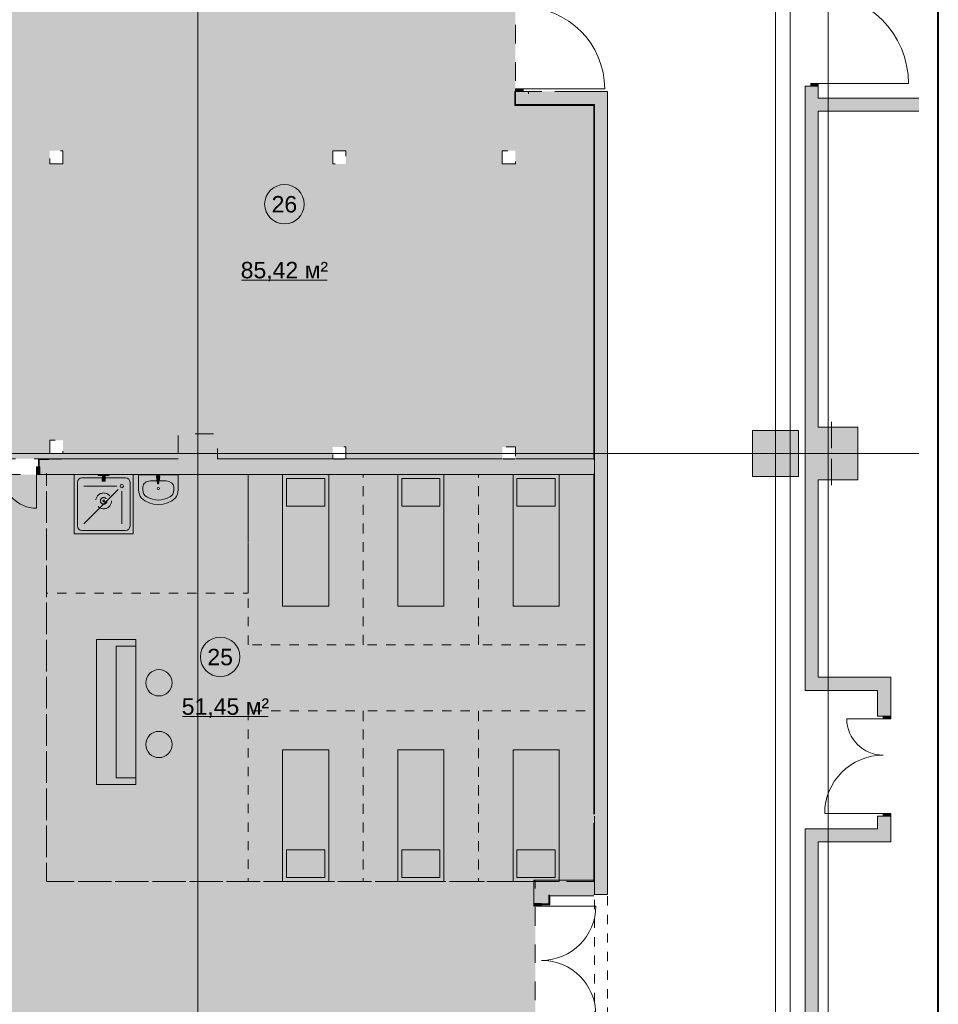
# Model space of a CAD drawing. Header units: millimetres. Extents: x 0 to 1184, y 0 to 836.
# Tile 278 of 280: x 1044 to 1184, y 546 to 695. Entities that reach past the tile are written whole.
import ezdxf
from ezdxf.xclip import XClip

# ---------------------------------------------------------------- set-up
doc = ezdxf.new("R2010")
doc.units = ezdxf.units.MM
doc.header["$MEASUREMENT"] = 0
doc.header["$XCLIPFRAME"] = 0
for name, pattern in [('короткая штриховая', [2.822222, 1.411111, -1.411111]), ('Невидимая', [3.912222, 2.822222, -1.09]), ('Штриховая', [5.644444, 2.822222, -2.822222])]:
    doc.linetypes.add(name, pattern=pattern)
for name, color, linetype in [('Интерьер - конструкции мебели', 7, 'Continuous'), ('Интерьер - Мебель', 7, 'Continuous'), ('Интерьер - Оборудование', 7, 'Continuous'), ('Интерьер - Сантехника', 7, 'Continuous'), ('Конструктив - ГКЛ', 7, 'Continuous'), ('Конструктив - Колонны', 7, 'Continuous'), ('Конструктив - Стены Блок 200 нов', 7, 'Continuous'), ('Конструктив - Стены Внутр сущ.', 7, 'Continuous'), ('Элемент Модели - Зона', 7, 'Continuous'), ('Элемент Модели - Оси', 7, 'Continuous')]:
    doc.layers.add(name, color=color, linetype=linetype)
doc.styles.add('СГЕНЕРИР_СТИЛЬ_3', font='txt')

# ---------------------------------------------------------------- blocks, each defined once
blk = doc.blocks.new('Чертеж_4_4', base_point=(-278.48, 89.56))
at = {"layer": 'Интерьер - Мебель', "linetype": 'Continuous', "lineweight": 0, "true_color": 0xffffff}
for points in [[(1084.4, 606.36), (1091.4, 606.36), (1091.4, 626.36), (1084.4, 626.36)], [(1085, 621.56), (1090.8, 621.56), (1090.8, 625.76), (1085, 625.76)], [(1101.9, 606.36), (1108.9, 606.36), (1108.9, 626.36), (1101.9, 626.36)], [(1102.5, 621.56), (1108.3, 621.56), (1108.3, 625.76), (1102.5, 625.76)], [(1119.4, 606.36), (1126.4, 606.36), (1126.4, 626.36), (1119.4, 626.36)], [(1120, 621.56), (1125.8, 621.56), (1125.8, 625.76), (1120, 625.76)], [(1065.61, 592.72, 1), (1065.61, 596.72, 1)], [(1065.61, 583.35, 1), (1065.61, 587.35, 1)], [(1084.4, 584.56), (1084.4, 564.56), (1091.4, 564.56), (1091.4, 584.56)], [(1101.9, 584.56), (1101.9, 564.56), (1108.9, 564.56), (1108.9, 584.56)], [(1119.4, 584.56), (1119.4, 564.56), (1126.4, 564.56), (1126.4, 584.56)], [(1085, 569.36), (1085, 565.16), (1090.8, 565.16), (1090.8, 569.36)], [(1102.5, 569.36), (1102.5, 565.16), (1108.3, 565.16), (1108.3, 569.36)], [(1120, 569.36), (1120, 565.16), (1125.8, 565.16), (1125.8, 569.36)]]:
    blk.add_hatch(color=7, dxfattribs=at).paths.add_polyline_path(points)
at = {"layer": 'Интерьер - Оборудование', "linetype": 'Continuous', "lineweight": 0, "true_color": 0xe5e5e5}
blk.add_hatch(color=254, dxfattribs=at).paths.add_polyline_path([(1065.24, 626.07), (1065.28, 625.66, 0.12102), (1065.31, 625.56), (1065.37, 625.03, 0.882566), (1065.6, 625.03), (1065.66, 625.56, 0.12102), (1065.7, 625.66), (1065.74, 626.07, 1)])
at = {"layer": 'Интерьер - Сантехника', "linetype": 'Continuous', "lineweight": 0, "true_color": 0xffffff}
for points in [[(1061.72, 626.36), (1052.72, 626.36), (1052.72, 617.36), (1061.72, 617.36)], [(1058.05, 626.36), (1056.39, 626.36), (1056.39, 626.21), (1057.02, 626.21), (1057.02, 625.91), (1057, 625.91), (1057, 625.36), (1057.44, 625.36), (1057.44, 625.91), (1057.42, 625.91), (1057.42, 626.21), (1058.05, 626.21)], [(1068.52, 626.31), (1062.52, 626.31), (1062.52, 624.02), (1062.55, 623.69), (1062.64, 623.36), (1062.78, 623.05), (1062.97, 622.78), (1063.2, 622.55), (1063.47, 622.36), (1064.12, 622.06), (1064.81, 621.88), (1065.52, 621.81), (1066.23, 621.88), (1066.92, 622.06), (1067.57, 622.36), (1067.84, 622.55), (1068.08, 622.78), (1068.27, 623.05), (1068.41, 623.36), (1068.49, 623.69), (1068.52, 624.02)]]:
    blk.add_hatch(color=7, dxfattribs=at).paths.add_polyline_path(points)
at = {"layer": 'Конструктив - ГКЛ', "linetype": 'Continuous', "lineweight": 0, "true_color": 0x606060}
for points in [[(1119.65, 682.56), (1119.77, 682.56), (1119.77, 684.56), (1119.65, 684.56)], [(1119.77, 682.56), (1119.65, 682.56), (1119.65, 682.44)], [(1119.77, 682.56), (1119.65, 682.44), (1119.77, 682.44)], [(1119.77, 682.44), (1131.65, 682.44), (1131.65, 682.56), (1119.77, 682.56)], [(1131.65, 682.44), (1131.77, 682.56), (1131.65, 682.56)], [(1131.65, 682.44), (1131.77, 682.44), (1131.77, 682.56)], [(1131.65, 682.44), (1131.65, 628.81), (1131.77, 628.81), (1131.77, 682.44)], [(1131.65, 628.76), (1131.65, 628.56), (1131.77, 628.56), (1131.77, 628.76)], [(1131.65, 626.56), (1131.65, 626.36), (1131.77, 626.36), (1131.77, 626.56)], [(1131.65, 626.31), (1131.65, 574.76), (1131.77, 574.76), (1131.77, 626.31)], [(1131.77, 564.56), (1131.77, 572.76), (1131.65, 572.76), (1131.65, 564.56)]]:
    blk.add_hatch(color=251, dxfattribs=at).paths.add_polyline_path(points)
at = {"layer": 'Конструктив - Колонны', "linetype": 'Continuous', "lineweight": 0, "true_color": 0x000000}
for points in [[(1155.77, 626.06), (1162.77, 626.06), (1162.77, 633.06), (1155.77, 633.06)], [(1163.77, 625.56), (1165.77, 625.56), (1165.77, 633.56), (1163.77, 633.56)], [(1171.77, 633.56), (1165.77, 633.56), (1165.77, 625.56), (1171.77, 625.56)], [(1068.52, 632.56), (1068.52, 628.81), (1068.52, 628.76), (1071.52, 628.76), (1071.52, 628.81), (1074.52, 628.81), (1074.52, 632.56)], [(1068.52, 628.76), (1068.52, 628.56), (1074.52, 628.56), (1074.52, 628.76), (1071.52, 628.76)], [(1068.52, 628.56), (1068.52, 626.56), (1074.52, 626.56), (1074.52, 628.56)], [(1071.52, 628.76), (1074.52, 628.76), (1074.52, 628.81), (1071.52, 628.81)]]:
    blk.add_hatch(color=18, dxfattribs=at).paths.add_polyline_path(points)
at = {"layer": 'Конструктив - Стены Блок 200 нов', "linetype": 'Continuous', "lineweight": 0, "true_color": 0x000000}
for points in [[(1047.32, 628.76), (1047.32, 627.51), (1047.52, 627.51), (1047.52, 628.56), (1047.52, 628.76)], [(1047.52, 628.76), (1047.52, 628.56), (1049.02, 628.56), (1049.02, 628.76)], [(1047.52, 627.51), (1047.52, 626.56), (1068.52, 626.56), (1068.52, 628.56), (1047.52, 628.56)], [(1050.94, 628.76), (1049.1, 628.76), (1049.1, 628.64), (1050.94, 628.64)], [(1051.02, 628.56), (1068.52, 628.56), (1068.52, 628.76), (1051.02, 628.76)], [(1074.52, 628.56), (1092.02, 628.56), (1092.02, 628.76), (1074.52, 628.76)], [(1131.65, 628.56), (1074.52, 628.56), (1074.52, 626.56), (1131.65, 626.56)], [(1093.94, 628.76), (1092.1, 628.76), (1092.1, 628.64), (1093.94, 628.64)], [(1094.02, 628.56), (1117.77, 628.56), (1117.77, 628.76), (1094.02, 628.76)], [(1119.69, 628.76), (1117.85, 628.76), (1117.85, 628.64), (1119.69, 628.64)], [(1119.77, 628.56), (1131.65, 628.56), (1131.65, 628.76), (1119.77, 628.76)], [(1131.65, 628.56), (1131.65, 626.56), (1131.77, 626.56), (1131.77, 628.56)], [(1131.65, 626.56), (1047.52, 626.56), (1047.52, 626.36), (1131.65, 626.36)], [(1122.77, 564.76), (1122.57, 564.76), (1122.77, 564.56)], [(1122.77, 564.56), (1122.57, 564.76), (1122.57, 564.56)], [(1122.77, 564.56), (1122.57, 564.56), (1122.57, 561.21), (1122.77, 561.21)], [(1122.77, 564.56), (1131.65, 564.56), (1131.65, 564.76), (1122.77, 564.76)], [(1124.77, 564.56), (1122.77, 564.56), (1124.77, 562.56)], [(1124.77, 562.56), (1122.77, 564.56), (1122.77, 562.56)], [(1124.77, 562.56), (1131.65, 562.56), (1131.65, 564.56), (1124.77, 564.56)], [(1131.65, 564.56), (1131.65, 562.56), (1131.77, 562.56), (1131.77, 564.56)], [(1131.72, 564.56), (1131.72, 562.56), (1131.77, 562.56), (1131.77, 564.56)], [(1122.77, 561.21), (1123.72, 561.21), (1124.77, 561.21), (1124.77, 562.56), (1122.77, 562.56)], [(1124.97, 562.56), (1124.77, 562.56), (1124.97, 562.36)], [(1124.97, 562.36), (1124.77, 562.56), (1124.77, 562.36)], [(1124.97, 562.36), (1131.65, 562.36), (1131.65, 562.56), (1124.97, 562.56)], [(1124.97, 561.01), (1124.97, 561.21), (1124.77, 561.21), (1123.72, 561.21), (1123.72, 561.01)], [(1124.77, 562.36), (1124.77, 561.21), (1124.97, 561.21), (1124.97, 562.36)]]:
    blk.add_hatch(color=18, dxfattribs=at).paths.add_polyline_path(points)
at = {"layer": 'Конструктив - Стены Блок 200 нов', "linetype": 'Continuous', "lineweight": 0, "true_color": 0x7f7f7f}
for points in [[(1047.52, 627.51), (1047.02, 627.51), (1047.02, 626.36), (1047.52, 626.36)], [(1123.72, 561.21), (1122.57, 561.21), (1122.57, 560.81), (1123.72, 560.81)]]:
    blk.add_hatch(color=8, dxfattribs=at).paths.add_polyline_path(points)
at = {"layer": 'Конструктив - Стены Внутр сущ.', "linetype": 'Continuous', "lineweight": 0, "true_color": 0x000000}
for points in [[(1163.77, 633.56), (1165.77, 633.56), (1165.77, 685.36), (1163.77, 685.36)], [(1121.77, 684.56), (1119.77, 684.56), (1119.77, 682.56)], [(1121.77, 684.56), (1119.77, 682.56), (1121.77, 682.56)], [(1131.77, 684.56), (1121.77, 684.56), (1121.77, 682.56), (1131.77, 682.56)], [(1131.77, 682.56), (1133.77, 682.56), (1133.77, 684.56)], [(1131.77, 684.56), (1131.77, 682.56), (1133.77, 684.56)], [(1131.77, 682.56), (1131.77, 562.56), (1133.77, 562.56), (1133.77, 682.56)], [(1165.77, 683.56), (1165.77, 681.56), (1181.05, 681.56), (1181.05, 683.56)], [(1163.77, 595.56), (1165.77, 595.56), (1165.77, 625.56), (1163.77, 625.56)], [(1165.77, 595.56), (1163.77, 593.56), (1165.77, 593.56)], [(1165.77, 595.56), (1163.77, 595.56), (1163.77, 593.56)], [(1165.77, 593.56), (1174.77, 593.56), (1174.77, 595.56), (1165.77, 595.56)], [(1174.77, 593.56), (1176.77, 595.56), (1174.77, 595.56)], [(1174.77, 593.56), (1176.77, 593.56), (1176.77, 595.56)], [(1174.77, 593.56), (1174.77, 589.66), (1176.77, 589.66), (1176.77, 593.56)], [(1174.77, 572.56), (1176.77, 572.56), (1176.77, 574.46), (1174.77, 574.46)], [(1163.77, 570.56), (1165.77, 570.56), (1163.77, 572.56)], [(1163.77, 572.56), (1165.77, 570.56), (1165.77, 572.56)], [(1174.77, 572.56), (1165.77, 572.56), (1165.77, 570.56), (1174.77, 570.56)], [(1174.77, 570.56), (1176.77, 570.56), (1174.77, 572.56)], [(1174.77, 572.56), (1176.77, 570.56), (1176.77, 572.56)], [(1163.77, 570.56), (1163.77, 543.56), (1165.77, 543.56), (1165.77, 570.56)]]:
    blk.add_hatch(color=18, dxfattribs=at).paths.add_polyline_path(points)
at = {"layer": 'Конструктив - Стены Внутр сущ.', "linetype": 'Continuous', "lineweight": 0, "true_color": 0x7f7f7f}
for points in [[(1165.77, 685.36), (1165.77, 685.76), (1164.62, 685.76), (1164.62, 685.36)], [(1119.77, 684.56), (1120.92, 684.56), (1120.92, 684.96), (1119.77, 684.96)], [(1176.77, 589.66), (1175.62, 589.66), (1175.62, 589.26), (1176.77, 589.26)], [(1175.62, 574.46), (1176.77, 574.46), (1176.77, 574.86), (1175.62, 574.86)]]:
    blk.add_hatch(color=8, dxfattribs=at).paths.add_polyline_path(points)
at = {"layer": 'Элемент Модели - Зона', "linetype": 'Continuous', "lineweight": 0, "true_color": 0xf4f2aa}
h = blk.add_hatch(color=51, dxfattribs=at)
h.paths.add_polyline_path([(83.02, 539.14), (82.62, 539.14), (82.62, 452.76), (140.32, 452.76), (140.32, 480.98), (172.95, 513.62), (173.09, 513.47), (173.09, 513.76), (354.52, 513.76), (354.52, 513.56), (495.52, 513.56), (495.52, 513.76), (862.33, 513.76), (894.69, 481.33), (894.72, 477.98), (894.72, 452.61), (895.12, 452.61), (895.12, 432.56), (892.72, 432.56), (892.72, 446.56), (888.52, 446.56), (888.52, 450.56), (804.52, 450.56), (804.52, 446.56), (798.52, 446.56), (798.52, 450.56), (714.72, 450.56), (714.72, 359.26), (798.52, 359.26), (798.52, 366.06), (804.52, 366.06), (804.52, 354.16), (845.32, 354.16), (845.32, 363.26), (846.52, 363.26), (846.52, 301.37), (892.72, 301.37), (892.72, 352.06), (888.02, 352.06), (888.02, 367.06), (892.72, 367.06), (892.72, 417.56), (895.12, 417.56), (895.12, 291.06), (892.72, 291.06), (892.72, 298.97), (714.72, 298.97), (714.72, 236.06), (892.72, 236.06), (892.72, 266.56), (888.52, 266.56), (888.52, 272.82), (892.72, 272.82), (892.72, 276.06), (895.12, 276.06), (895.12, 272.76), (930.02, 272.76), (930.02, 461.62), (923.91, 461.62), (923.91, 539.56), (978.52, 539.56), (978.52, 542.56), (984.52, 542.56), (984.52, 539.56), (1131.77, 539.56), (1131.77, 540.56), (1122.77, 540.56), (1122.77, 564.56), (1048.52, 564.56), (1048.52, 626.36), (1026.82, 626.36), (1026.82, 632.56), (1013.35, 632.56), (984.52, 632.56), (984.52, 626.56), (978.52, 626.56), (978.52, 631.69), (969.52, 631.69), (894.52, 631.69), (894.52, 626.56), (888.52, 626.56), (888.52, 631.69), (804.52, 631.69), (804.52, 626.56), (798.52, 626.56), (798.52, 631.69), (714.52, 631.69), (714.52, 626.56), (708.52, 626.56), (708.52, 631.69), (628.02, 631.69), (628.02, 626.56), (622.02, 626.56), (621.02, 626.56), (621.02, 575.89), (496.02, 575.89), (496.02, 627.56), (496.02, 706.46), (496.12, 706.46), (496.12, 768.06), (468.72, 768.06), (468.72, 686.86), (461.17, 686.86), (461.17, 631.68), (444.52, 631.68), (444.52, 626.56), (438.52, 626.56), (438.52, 631.68), (354.52, 631.68), (354.52, 626.56), (348.52, 626.56), (348.52, 631.68), (331.77, 631.68), (331.77, 554.56), (331.77, 539.56), (264.52, 539.56), (264.52, 536.56), (258.52, 536.56), (258.52, 539.56), (174.52, 539.56), (174.52, 536.56), (168.52, 536.56), (168.52, 539.56), (89.02, 539.56), (89.02, 536.56), (83.02, 536.56)])
h.paths.add_polyline_path([(357.34, 557.03, -1), (357.34, 596.1), (435.78, 596.1, -1), (435.78, 557.03)], flags=0)
h.paths.add_polyline_path([(534.52, 536.56), (528.52, 536.56), (528.52, 542.56), (534.52, 542.56)], flags=0)
h.paths.add_polyline_path([(615.02, 542.56), (621.02, 542.56), (621.02, 536.56), (615.02, 536.56)], flags=0)
h.paths.add_polyline_path([(622.02, 536.56), (622.02, 542.56), (628.02, 542.56), (628.02, 536.56)], flags=0)
h.paths.add_polyline_path([(708.52, 536.56), (708.52, 542.56), (714.52, 542.56), (714.52, 536.56)], flags=0)
h.paths.add_polyline_path([(798.52, 536.56), (798.52, 542.56), (804.52, 542.56), (804.52, 536.56)], flags=0)
h.paths.add_polyline_path([(888.52, 542.56), (894.52, 542.56), (894.52, 536.56), (888.52, 536.56)], flags=0)
at = {"layer": 'Элемент Модели - Зона', "linetype": 'Continuous', "lineweight": 0, "true_color": 0xd7d9d5}
h = blk.add_hatch(color=254, dxfattribs=at)
h.paths.add_polyline_path([(1123.77, 716.36), (1029.22, 716.36), (1029.22, 675.56), (1031.02, 675.56), (1031.02, 673.56), (1029.22, 673.56), (1029.22, 630.56), (1031.02, 630.56), (1031.02, 628.76), (1068.52, 628.76), (1068.52, 632.56), (1074.52, 632.56), (1074.52, 628.76), (1092.02, 628.76), (1092.02, 630.56), (1094.02, 630.56), (1094.02, 628.76), (1117.77, 628.76), (1117.77, 630.56), (1119.77, 630.56), (1119.77, 628.76), (1131.77, 628.76), (1131.77, 682.56), (1119.77, 682.56), (1119.77, 712.16), (1123.77, 712.16)])
h.paths.add_polyline_path([(1049.02, 629.56), (1049.02, 631.56), (1051.02, 631.56), (1051.02, 629.56)], flags=0)
h.paths.add_polyline_path([(1051.02, 673.56), (1049.02, 673.56), (1049.02, 675.56), (1051.02, 675.56)], flags=0)
h.paths.add_polyline_path([(1092.02, 675.56), (1094.02, 675.56), (1094.02, 673.56), (1092.02, 673.56)], flags=0)
h.paths.add_polyline_path([(1117.77, 673.56), (1117.77, 675.56), (1119.77, 675.56), (1119.77, 673.56)], flags=0)
at = {"layer": 'Элемент Модели - Зона', "linetype": 'Continuous', "lineweight": 0, "true_color": 0x656500}
blk.add_hatch(color=46, dxfattribs=at).paths.add_polyline_path([(1048.52, 564.56), (1131.77, 564.56), (1131.77, 574.76), (1131.77, 626.36), (1048.52, 626.36)])
at = {"layer": 'Интерьер - конструкции мебели', "color": 7, "linetype": 'Continuous', "lineweight": 15, "flags": 128}
for points in [[(1062.11, 579.29), (1062.11, 580.29), (1059.12, 580.29), (1059.12, 600.29), (1062.11, 600.29), (1062.11, 601.29), (1056.13, 601.29), (1056.13, 579.29)], [(1062.11, 580.29), (1062.11, 600.29), (1059.12, 600.29), (1059.12, 580.29)]]:
    blk.add_lwpolyline(points, close=True, dxfattribs=at)
at = {"layer": 'Интерьер - Мебель', "color": 7, "linetype": 'короткая штриховая', "lineweight": 15, "flags": 128}
blk.add_lwpolyline([(1131.77, 564.56), (1048.52, 564.56), (1048.52, 626.56)], dxfattribs=at)
for points in [[(1048.52, 626.36), (1079.15, 626.36), (1079.15, 608.36), (1048.52, 608.36)], [(1079.15, 600.49), (1079.15, 626.36), (1096.65, 626.36), (1096.65, 600.49)], [(1096.65, 600.49), (1096.65, 626.36), (1114.15, 626.36), (1114.15, 600.49)], [(1114.15, 600.49), (1114.15, 626.36), (1131.65, 626.36), (1131.65, 600.49)], [(1079.15, 590.44), (1079.15, 564.56), (1096.65, 564.56), (1096.65, 590.44)], [(1096.65, 590.44), (1096.65, 564.56), (1114.15, 564.56), (1114.15, 590.44)], [(1114.15, 590.44), (1114.15, 564.56), (1131.65, 564.56), (1131.65, 590.44)]]:
    blk.add_lwpolyline(points, close=True, dxfattribs=at)
at = {"layer": 'Интерьер - Мебель', "color": 7, "linetype": 'Continuous', "lineweight": 15, "flags": 128}
for points in [[(1084.4, 606.36), (1091.4, 606.36), (1091.4, 626.36), (1084.4, 626.36)], [(1085, 621.56), (1090.8, 621.56), (1090.8, 625.76), (1085, 625.76)], [(1101.9, 606.36), (1108.9, 606.36), (1108.9, 626.36), (1101.9, 626.36)], [(1102.5, 621.56), (1108.3, 621.56), (1108.3, 625.76), (1102.5, 625.76)], [(1119.4, 606.36), (1126.4, 606.36), (1126.4, 626.36), (1119.4, 626.36)], [(1120, 621.56), (1125.8, 621.56), (1125.8, 625.76), (1120, 625.76)], [(1084.4, 584.56), (1091.4, 584.56), (1091.4, 564.56), (1084.4, 564.56)], [(1101.9, 584.56), (1108.9, 584.56), (1108.9, 564.56), (1101.9, 564.56)], [(1119.4, 584.56), (1126.4, 584.56), (1126.4, 564.56), (1119.4, 564.56)], [(1085, 569.36), (1090.8, 569.36), (1090.8, 565.16), (1085, 565.16)], [(1102.5, 569.36), (1108.3, 569.36), (1108.3, 565.16), (1102.5, 565.16)], [(1120, 569.36), (1125.8, 569.36), (1125.8, 565.16), (1120, 565.16)]]:
    blk.add_lwpolyline(points, close=True, dxfattribs=at)
for points in [[(1065.61, 592.72, 1), (1065.61, 596.72, 1)], [(1065.61, 583.35, 1), (1065.61, 587.35, 1)]]:
    blk.add_lwpolyline(points, format="xyb", close=True, dxfattribs=at)
at = {"layer": 'Интерьер - Оборудование', "color": 7, "linetype": 'Continuous', "lineweight": 15}
for p, q in [((1065.35, 625.68), (1065.35, 625.83)), ((1065.35, 625.83), (1065.62, 625.83)), ((1065.62, 625.83), (1065.62, 625.68))]:
    blk.add_line(p, q, dxfattribs=at)
at = {"layer": 'Интерьер - Оборудование', "color": 7, "linetype": 'Continuous', "lineweight": 15, "flags": 128}
blk.add_lwpolyline([(1065.24, 626.07), (1065.28, 625.66, 0.12102), (1065.31, 625.56), (1065.37, 625.03, 0.882566), (1065.6, 625.03), (1065.66, 625.56, 0.12102), (1065.7, 625.66), (1065.74, 626.07, 1)], format="xyb", close=True, dxfattribs=at)
at = {"layer": 'Интерьер - Оборудование', "color": 7, "linetype": 'Continuous', "lineweight": 15}
for centre, radius, start, end in [((1065.49, 625.67), 0.211, 212.771, 327.229), ((1065.49, 625.68), 0.136, 180, 0)]:
    blk.add_arc(centre, radius, start, end, dxfattribs=at)
at = {"layer": 'Интерьер - Сантехника', "color": 7, "linetype": 'Continuous', "lineweight": 15}
for p, q in [((1053.92, 625.86), (1060.52, 625.86)), ((1057.42, 626.21), (1057.02, 626.21)), ((1057.42, 625.91), (1057.02, 625.91)), ((1064.33, 625.39), (1066.71, 625.39)), ((1053.22, 618.56), (1053.22, 625.16)), ((1059.22, 624.61), (1054.22, 624.61)), ((1059.44, 624.08), (1054.22, 618.86)), ((1059.97, 623.86), (1059.97, 618.86)), ((1061.22, 625.16), (1061.22, 618.56)), ((1063.17, 624.48), (1063.17, 624.02)), ((1067.87, 624.48), (1067.87, 624.02)), ((1060.52, 617.86), (1053.92, 617.86))]:
    blk.add_line(p, q, dxfattribs=at)
at = {"layer": 'Интерьер - Сантехника', "color": 7, "linetype": 'Continuous', "lineweight": 15, "flags": 128}
for points in [[(1061.72, 626.36), (1061.72, 617.36), (1052.72, 617.36), (1052.72, 626.36)], [(1058.05, 626.36), (1058.05, 626.21), (1057.42, 626.21), (1057.42, 625.91), (1057.44, 625.91), (1057.44, 625.36), (1057, 625.36), (1057, 625.91), (1057.02, 625.91), (1057.02, 626.21), (1056.39, 626.21), (1056.39, 626.36)], [(1068.52, 626.31), (1068.52, 624.02), (1068.49, 623.69), (1068.41, 623.36), (1068.27, 623.05), (1068.08, 622.78), (1067.84, 622.55), (1067.57, 622.36), (1066.92, 622.06), (1066.23, 621.88), (1065.52, 621.81), (1064.81, 621.88), (1064.12, 622.06), (1063.47, 622.36), (1063.2, 622.55), (1062.97, 622.78), (1062.78, 623.05), (1062.64, 623.36), (1062.55, 623.69), (1062.52, 624.02), (1062.52, 626.31)]]:
    blk.add_lwpolyline(points, close=True, dxfattribs=at)
at = {"layer": 'Интерьер - Сантехника', "color": 7, "linetype": 'Continuous', "lineweight": 15}
for centre, radius in [((1059.97, 624.61), 0.25), ((1065.52, 624.24), 0.175)]:
    blk.add_circle(centre, radius, dxfattribs=at)
at = {"layer": 'Интерьер - Сантехника', "color": 7, "linetype": 'Невидимая', "lineweight": 15}
for radius in [1.2, 0.5, 0.12]:
    blk.add_circle((1057.22, 622.36), radius, dxfattribs=at)
at = {"layer": 'Интерьер - Сантехника', "color": 7, "linetype": 'Continuous', "lineweight": 15}
for centre, start, end in [((1053.92, 625.16), 90, 180), ((1060.52, 625.16), 0, 90), ((1053.92, 618.56), 180, 270), ((1060.52, 618.56), 270, 0)]:
    blk.add_arc(centre, 0.7, start, end, dxfattribs=at)
for centre, major_axis, ratio, start_param, end_param in [((1064.33, 624.48), (1.16, 0), 0.783646, 1.570796, 3.141593), ((1066.71, 624.48), (1.16, 0), 0.783646, 0, 1.570796), ((1064.33, 624.02), (0, 1.21), 0.956522, 1.570796, 2.644618), ((1066.71, 624.02), (0, 1.21), 0.956522, 3.638567, 4.712389), ((1065.52, 626.31), (0, 3.82), 0.956522, 2.644618, 3.638567)]:
    blk.add_ellipse(centre, major_axis=major_axis, ratio=ratio, start_param=start_param, end_param=end_param, dxfattribs=at)
at = {"layer": 'Конструктив - ГКЛ', "color": 7, "linetype": 'Continuous', "lineweight": 15}
for p, q in [((1119.77, 684.56), (1119.65, 684.56)), ((1119.77, 684.56), (1119.65, 684.56)), ((1131.77, 626.56), (1131.77, 628.56)), ((1131.77, 562.56), (1131.77, 564.56)), ((1131.77, 562.56), (1131.65, 562.56)), ((1131.77, 562.56), (1131.65, 562.56))]:
    blk.add_line(p, q, dxfattribs=at)
at = {"layer": 'Конструктив - ГКЛ', "color": 7, "linetype": 'Continuous', "lineweight": 15, "flags": 128}
for points in [[(1119.65, 684.56), (1119.65, 682.56)], [(1119.77, 682.56), (1119.77, 684.56)], [(1119.65, 682.44), (1119.65, 682.56)], [(1119.65, 682.44), (1131.65, 682.44)], [(1131.65, 682.56), (1119.77, 682.56)], [(1131.77, 682.56), (1131.65, 682.56)], [(1131.65, 682.44), (1131.65, 628.81)], [(1131.77, 574.76), (1131.77, 682.56)], [(1131.65, 626.31), (1131.65, 574.76)], [(1131.65, 572.76), (1131.65, 564.76)], [(1131.77, 562.56), (1131.77, 572.76)]]:
    blk.add_lwpolyline(points, dxfattribs=at)
at = {"layer": 'Конструктив - Колонны', "color": 7, "linetype": 'Continuous', "lineweight": 15}
for p, q in [((1167.77, 630.36), (1167.77, 634.36)), ((1071.52, 630.36), (1071.52, 633.36)), ((1159.27, 630.36), (1159.27, 633.86)), ((1070.72, 629.56), (1067.72, 629.56)), ((1071.52, 628.76), (1071.52, 625.76)), ((1072.32, 629.56), (1075.32, 629.56)), ((1158.47, 629.56), (1154.97, 629.56)), ((1159.27, 628.76), (1159.27, 625.26)), ((1160.07, 629.56), (1163.57, 629.56)), ((1166.97, 629.56), (1162.97, 629.56)), ((1167.77, 628.76), (1167.77, 624.76)), ((1168.57, 629.56), (1172.57, 629.56))]:
    blk.add_line(p, q, dxfattribs=at)
at = {"layer": 'Конструктив - Колонны', "color": 7, "linetype": 'Continuous', "lineweight": 15, "flags": 128}
blk.add_lwpolyline([(1155.77, 626.06), (1162.77, 626.06), (1162.77, 633.06), (1155.77, 633.06)], close=True, dxfattribs=at)
for points in [[(1163.77, 633.56), (1163.77, 625.56)], [(1165.77, 625.56), (1171.77, 625.56), (1171.77, 633.56), (1165.77, 633.56)]]:
    blk.add_lwpolyline(points, dxfattribs=at)
at = {"layer": 'Конструктив - Колонны', "color": 7, "linetype": 'Continuous', "lineweight": 15}
for p in [(1071.52, 629.56), (1159.27, 629.56), (1167.77, 629.56)]:
    blk.add_point(p, dxfattribs=at)
at = {"layer": 'Конструктив - Стены Блок 200 нов', "color": 7, "linetype": 'Continuous', "lineweight": 15}
for p, q in [((1047.32, 627.51), (1047.32, 628.76)), ((1047.52, 628.76), (1047.32, 628.76)), ((1047.52, 628.76), (1047.32, 628.76)), ((1047.32, 627.51), (1047.32, 628.76)), ((1047.52, 627.51), (1047.02, 627.51)), ((1047.02, 627.51), (1047.02, 626.36)), ((1047.52, 626.56), (1047.52, 627.51)), ((1047.52, 626.36), (1047.52, 627.51)), ((1047.52, 626.56), (1047.52, 627.51)), ((1047.52, 626.56), (1047.52, 627.51)), ((1047.02, 626.36), (1047.52, 626.36)), ((1047.02, 626.36), (1047.02, 621.24)), ((1047.52, 626.36), (1047.52, 626.56)), ((1047.52, 626.36), (1047.52, 626.56)), ((1047.52, 626.36), (1047.52, 626.56)), ((1122.57, 561.21), (1122.77, 561.21)), ((1122.57, 560.81), (1122.57, 561.21)), ((1122.57, 561.21), (1123.72, 561.21)), ((1122.57, 561.21), (1122.77, 561.21)), ((1122.57, 561.21), (1122.77, 561.21)), ((1122.77, 561.21), (1123.72, 561.21)), ((1122.77, 561.21), (1123.72, 561.21)), ((1122.77, 561.21), (1123.72, 561.21)), ((1123.72, 561.21), (1123.72, 560.81)), ((1123.72, 561.01), (1124.97, 561.01)), ((1123.72, 561.01), (1124.97, 561.01)), ((1124.97, 561.21), (1124.97, 561.01)), ((1124.97, 561.21), (1124.97, 561.01)), ((1123.72, 560.81), (1122.57, 560.81)), ((1123.72, 560.81), (1131.97, 560.81))]:
    blk.add_line(p, q, dxfattribs=at)
at = {"layer": 'Конструктив - Стены Блок 200 нов', "color": 7, "linetype": 'Continuous', "lineweight": 15, "flags": 128}
for points in [[(1049.02, 628.76), (1047.52, 628.76)], [(1050.94, 628.76), (1049.1, 628.76)], [(1068.52, 628.76), (1051.02, 628.76)], [(1092.02, 628.76), (1074.52, 628.76)], [(1093.94, 628.76), (1092.1, 628.76)], [(1117.77, 628.76), (1094.02, 628.76)], [(1119.69, 628.76), (1117.85, 628.76)], [(1131.65, 628.76), (1119.77, 628.76)], [(1047.52, 626.36), (1131.65, 626.36)], [(1122.57, 564.76), (1122.77, 564.76)], [(1122.57, 564.76), (1122.57, 561.21)], [(1131.65, 564.76), (1122.77, 564.76)], [(1124.97, 561.21), (1124.97, 562.36)], [(1124.97, 562.36), (1131.65, 562.36)]]:
    blk.add_lwpolyline(points, dxfattribs=at)
at = {"layer": 'Конструктив - Стены Блок 200 нов', "color": 7, "linetype": 'Continuous', "lineweight": 15}
for centre, radius, start, end in [((1047.02, 626.36), 5.12, 180, 270), ((1123.72, 560.81), 8.25, 270, 0), ((1123.72, 544.31), 8.25, 0, 90)]:
    blk.add_arc(centre, radius, start, end, dxfattribs=at)
at = {"layer": 'Конструктив - Стены Внутр сущ.', "color": 7, "linetype": 'Continuous', "lineweight": 15}
for p, q in [((1163.77, 685.36), (1163.77, 684.99)), ((1164.62, 685.36), (1163.77, 685.36)), ((1164.62, 685.36), (1163.77, 685.36)), ((1164.62, 685.36), (1163.77, 685.36)), ((1163.77, 685.36), (1163.77, 684.99)), ((1163.77, 685.36), (1163.77, 684.99)), ((1165.77, 685.76), (1164.62, 685.76)), ((1164.62, 685.76), (1164.62, 685.36)), ((1165.77, 685.36), (1164.62, 685.36)), ((1164.62, 685.36), (1165.77, 685.36)), ((1165.77, 685.36), (1164.62, 685.36)), ((1165.77, 685.36), (1164.62, 685.36)), ((1165.77, 685.36), (1165.77, 685.76)), ((1165.77, 685.76), (1179.47, 685.76)), ((1165.77, 685.36), (1165.77, 684.99)), ((1165.77, 685.36), (1165.77, 684.99)), ((1165.77, 685.36), (1165.77, 684.99)), ((1119.77, 684.56), (1119.77, 684.96)), ((1119.77, 684.96), (1120.92, 684.96)), ((1119.77, 684.56), (1119.77, 684.19)), ((1119.77, 684.56), (1120.92, 684.56)), ((1120.92, 684.56), (1119.77, 684.56)), ((1119.77, 684.56), (1120.92, 684.56)), ((1119.77, 684.56), (1120.92, 684.56)), ((1119.77, 684.56), (1119.77, 684.19)), ((1119.77, 684.56), (1119.77, 684.19)), ((1120.92, 684.96), (1120.92, 684.56)), ((1120.92, 684.96), (1133.32, 684.96)), ((1120.92, 684.56), (1121.77, 684.56)), ((1120.92, 684.56), (1121.77, 684.56)), ((1120.92, 684.56), (1121.77, 684.56)), ((1121.77, 684.56), (1121.77, 684.19)), ((1121.77, 684.56), (1121.77, 684.19)), ((1121.77, 684.56), (1121.77, 684.19)), ((1174.77, 589.66), (1174.77, 590.03)), ((1174.77, 589.66), (1174.77, 590.03)), ((1174.77, 589.66), (1174.77, 590.03)), ((1175.62, 589.66), (1174.77, 589.66)), ((1175.62, 589.66), (1174.77, 589.66)), ((1175.62, 589.66), (1174.77, 589.66)), ((1176.77, 589.66), (1175.62, 589.66)), ((1175.62, 589.26), (1175.62, 589.66)), ((1175.62, 589.66), (1176.77, 589.66)), ((1176.77, 589.66), (1175.62, 589.66)), ((1176.77, 589.66), (1175.62, 589.66)), ((1176.77, 589.66), (1176.77, 590.03)), ((1176.77, 589.66), (1176.77, 590.03)), ((1176.77, 589.66), (1176.77, 590.03)), ((1176.77, 589.66), (1176.77, 589.26)), ((1175.62, 589.26), (1170.1, 589.26)), ((1176.77, 589.26), (1175.62, 589.26)), ((1175.62, 574.86), (1166.74, 574.86)), ((1174.77, 574.46), (1174.77, 574.09)), ((1175.62, 574.46), (1174.77, 574.46)), ((1175.62, 574.46), (1174.77, 574.46)), ((1175.62, 574.46), (1174.77, 574.46)), ((1174.77, 574.46), (1174.77, 574.09)), ((1174.77, 574.46), (1174.77, 574.09)), ((1175.62, 574.46), (1175.62, 574.86)), ((1175.62, 574.86), (1176.77, 574.86)), ((1176.77, 574.46), (1175.62, 574.46)), ((1176.77, 574.46), (1175.62, 574.46)), ((1176.77, 574.46), (1175.62, 574.46)), ((1176.77, 574.46), (1175.62, 574.46)), ((1176.77, 574.86), (1176.77, 574.46)), ((1176.77, 574.46), (1176.77, 574.09)), ((1176.77, 574.46), (1176.77, 574.09)), ((1176.77, 574.46), (1176.77, 574.09)), ((1133.77, 562.56), (1131.77, 562.56)), ((1133.77, 562.56), (1131.77, 562.56))]:
    blk.add_line(p, q, dxfattribs=at)
at = {"layer": 'Конструктив - Стены Внутр сущ.', "color": 7, "linetype": 'Continuous', "lineweight": 15, "flags": 128}
for points in [[(1163.77, 685.36), (1163.77, 633.56)], [(1165.77, 683.56), (1165.77, 685.36)], [(1119.77, 684.56), (1119.77, 682.56)], [(1123.77, 684.56), (1121.77, 684.56)], [(1133.77, 684.56), (1125.77, 684.56)], [(1133.77, 684.56), (1133.77, 682.56)], [(1119.77, 682.56), (1131.77, 682.56)], [(1131.77, 682.56), (1131.77, 574.76)], [(1133.77, 562.56), (1133.77, 682.56)], [(1181.05, 683.56), (1165.77, 683.56)], [(1165.77, 633.56), (1165.77, 681.56)], [(1165.77, 681.56), (1181.05, 681.56)], [(1163.77, 625.56), (1163.77, 593.56)], [(1165.77, 595.56), (1165.77, 625.56)], [(1174.77, 595.56), (1165.77, 595.56)], [(1176.77, 595.56), (1174.77, 595.56)], [(1176.77, 589.66), (1176.77, 595.56)], [(1163.77, 593.56), (1165.77, 593.56)], [(1165.77, 593.56), (1174.77, 593.56)], [(1174.77, 593.56), (1174.77, 589.66)], [(1174.77, 574.46), (1174.77, 572.56)], [(1176.77, 570.56), (1176.77, 574.46)], [(1131.77, 572.76), (1131.77, 562.56)], [(1163.77, 572.56), (1163.77, 570.56)], [(1174.77, 572.56), (1163.77, 572.56)], [(1163.77, 570.56), (1163.77, 543.56)], [(1165.77, 570.56), (1174.77, 570.56)], [(1165.77, 543.56), (1165.77, 570.56)], [(1176.77, 570.56), (1174.77, 570.56)]]:
    blk.add_lwpolyline(points, dxfattribs=at)
at = {"layer": 'Конструктив - Стены Внутр сущ.', "color": 7, "linetype": 'Continuous', "lineweight": 15}
for centre, radius, start, end in [((1165.77, 685.76), 13.7, 0, 90), ((1120.92, 684.96), 12.4, 0, 90), ((1175.62, 589.26), 5.52, 180, 270), ((1175.62, 574.86), 8.88, 90, 180)]:
    blk.add_arc(centre, radius, start, end, dxfattribs=at)
at = {"layer": 'Элемент Модели - Зона', "color": 7, "linetype": 'Continuous', "lineweight": 15}
for p, q in [((1078.17, 655.89), (1091.17, 655.89)), ((1069.21, 589.59), (1082.21, 589.59))]:
    blk.add_line(p, q, dxfattribs=at)
at = {"layer": 'Элемент Модели - Зона', "color": 7, "linetype": 'Штриховая', "lineweight": 15, "flags": 128}
for points in [[(83.02, 539.14), (82.62, 539.14), (82.62, 452.76), (140.32, 452.76), (140.32, 480.98), (172.95, 513.62), (173.09, 513.47), (173.09, 513.76), (354.52, 513.76), (354.52, 513.56), (495.52, 513.56), (495.52, 513.76), (862.33, 513.76), (894.69, 481.33), (894.72, 477.98), (894.72, 452.61), (895.12, 452.61), (895.12, 432.56), (892.72, 432.56), (892.72, 446.56), (888.52, 446.56), (888.52, 450.56), (804.52, 450.56), (804.52, 446.56), (798.52, 446.56), (798.52, 450.56), (714.72, 450.56), (714.72, 359.26), (798.52, 359.26), (798.52, 366.06), (804.52, 366.06), (804.52, 354.16), (845.32, 354.16), (845.32, 363.26), (846.52, 363.26), (846.52, 301.37), (892.72, 301.37), (892.72, 352.06), (888.02, 352.06), (888.02, 367.06), (892.72, 367.06), (892.72, 417.56), (895.12, 417.56), (895.12, 291.06), (892.72, 291.06), (892.72, 298.97), (714.72, 298.97), (714.72, 236.06), (892.72, 236.06), (892.72, 266.56), (888.52, 266.56), (888.52, 272.82), (892.72, 272.82), (892.72, 276.06), (895.12, 276.06), (895.12, 272.76), (930.02, 272.76), (930.02, 461.62), (923.91, 461.62), (923.91, 539.56), (978.52, 539.56), (978.52, 542.56), (984.52, 542.56), (984.52, 539.56), (1131.77, 539.56), (1131.77, 540.56), (1122.77, 540.56), (1122.77, 564.56), (1048.52, 564.56), (1048.52, 626.36), (1026.82, 626.36), (1026.82, 632.56), (1013.35, 632.56), (984.52, 632.56), (984.52, 626.56), (978.52, 626.56), (978.52, 631.69), (969.52, 631.69), (894.52, 631.69), (894.52, 626.56), (888.52, 626.56), (888.52, 631.69), (804.52, 631.69), (804.52, 626.56), (798.52, 626.56), (798.52, 631.69), (714.52, 631.69), (714.52, 626.56), (708.52, 626.56), (708.52, 631.69), (628.02, 631.69), (628.02, 626.56), (622.02, 626.56), (621.02, 626.56), (621.02, 575.89), (496.02, 575.89), (496.02, 627.56), (496.02, 706.46), (496.12, 706.46), (496.12, 768.06), (468.72, 768.06), (468.72, 686.86), (461.17, 686.86), (461.17, 631.68), (444.52, 631.68), (444.52, 626.56), (438.52, 626.56), (438.52, 631.68), (354.52, 631.68), (354.52, 626.56), (348.52, 626.56), (348.52, 631.68), (331.77, 631.68), (331.77, 554.56), (331.77, 539.56), (264.52, 539.56), (264.52, 536.56), (258.52, 536.56), (258.52, 539.56), (174.52, 539.56), (174.52, 536.56), (168.52, 536.56), (168.52, 539.56), (89.02, 539.56), (89.02, 536.56), (83.02, 536.56)], [(1123.77, 716.36), (1029.22, 716.36), (1029.22, 675.56), (1031.02, 675.56), (1031.02, 673.56), (1029.22, 673.56), (1029.22, 630.56), (1031.02, 630.56), (1031.02, 628.76), (1068.52, 628.76), (1068.52, 632.56), (1074.52, 632.56), (1074.52, 628.76), (1092.02, 628.76), (1092.02, 630.56), (1094.02, 630.56), (1094.02, 628.76), (1117.77, 628.76), (1117.77, 630.56), (1119.77, 630.56), (1119.77, 628.76), (1131.77, 628.76), (1131.77, 682.56), (1119.77, 682.56), (1119.77, 712.16), (1123.77, 712.16)], [(1051.02, 673.56), (1049.02, 673.56), (1049.02, 675.56), (1051.02, 675.56)], [(1092.02, 675.56), (1094.02, 675.56), (1094.02, 673.56), (1092.02, 673.56)], [(1117.77, 673.56), (1117.77, 675.56), (1119.77, 675.56), (1119.77, 673.56)], [(1049.02, 629.56), (1049.02, 631.56), (1051.02, 631.56), (1051.02, 629.56)], [(1048.52, 564.56), (1131.77, 564.56), (1131.77, 574.76), (1131.77, 626.36), (1048.52, 626.36)]]:
    blk.add_lwpolyline(points, close=True, dxfattribs=at)
at = {"layer": 'Элемент Модели - Зона', "color": 7, "linetype": 'Continuous', "lineweight": 15, "flags": 128}
for points in [[(1087.67, 667.43, 1), (1081.67, 667.43, 1)], [(1077.91, 598.65, 1), (1071.91, 598.65, 1)]]:
    blk.add_lwpolyline(points, format="xyb", close=True, dxfattribs=at)
at = {"layer": 'Элемент Модели - Зона', "color": 7, "linetype": 'короткая штриховая', "lineweight": 15, "flags": 128}
blk.add_lwpolyline([(1133.77, 562.56), (1131.77, 562.56), (1131.77, 542.56), (1133.77, 542.56)], close=True, dxfattribs=at)
at = {"layer": 'Элемент Модели - Оси', "color": 7, "linetype": 'Continuous', "lineweight": 15}
for p, q in [((1071.52, 828.73), (1071.52, 166.93)), ((1159.27, 828.73), (1159.27, 166.93)), ((1161.52, 828.73), (1161.52, 166.93)), ((1167.27, 828.73), (1167.27, 166.93)), ((57.32, 629.56), (1181.05, 629.56))]:
    blk.add_line(p, q, dxfattribs=at)
at = {"layer": 'Элемент Модели - Зона', "color": 7, "linetype": 'Continuous', "lineweight": 15, "char_height": 2.5, "attachment_point": 5, "style": 'СГЕНЕРИР_СТИЛЬ_3'}
for s, insert in [('\\A1;{\\pqc;\\fArial|b0|i0|c204|p38;26}', (1084.67, 667.41)), ('\\A1;{\\pqc;\\fArial|b0|i0|c204|p38;85,42 м²}', (1084.67, 657.19)), ('\\A1;{\\pqc;\\fArial|b0|i0|c204|p38;25}', (1074.91, 598.62)), ('\\A1;{\\pqc;\\fArial|b0|i0|c204|p38;51,45 м²}', (1075.71, 590.88))]:
    blk.add_mtext(s, dxfattribs=dict(at, insert=insert))

msp = doc.modelspace()

# ---------------------------------------------------------------- linework, layer by layer
at = {"color": 7, "linetype": 'Continuous', "lineweight": 40}
msp.add_line((1184, 5), (1184, 836), dxfattribs=at)

# ---------------------------------------------------------------- block references
at = {"color": 161, "linetype": 'Continuous', "lineweight": 40, "true_color": 0x83aefe}
ref = msp.add_blockref('Чертеж_4_4', (-278.48, 89.56), dxfattribs=at)
XClip(ref).set_block_clipping_path([(57.3201676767, 166.9277917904), (1181.0522393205, 828.727105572)])

doc.saveas('drawing.dxf')
